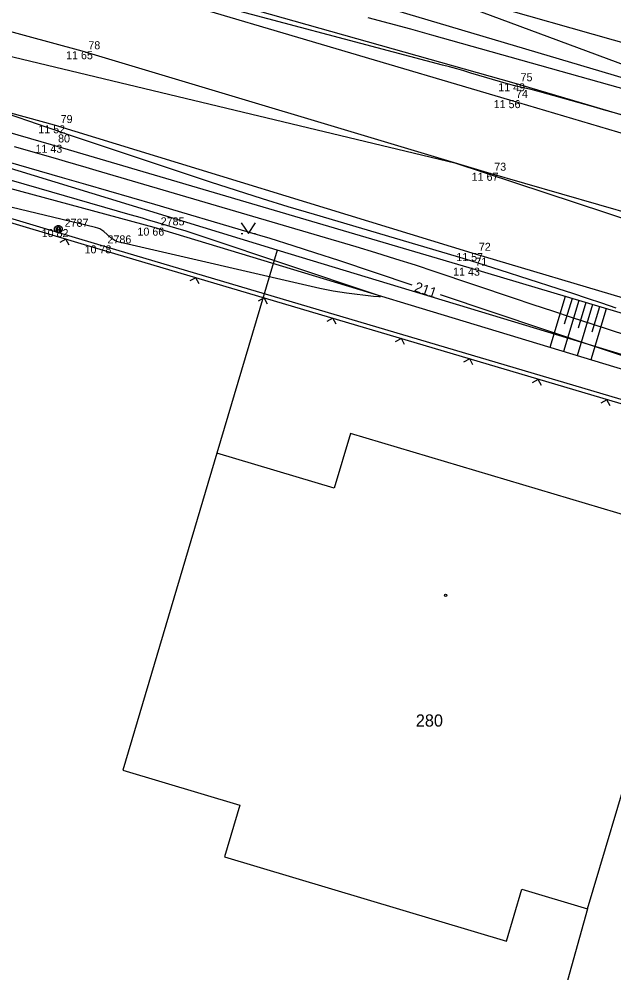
# Model space of a CAD drawing. Extents: x -703403 to -701924, y -1022520 to -1021856.
# Drawn here: x -702096.79 to -702075.98, y -1022315.76 to -1022282.39 of the extents above; entities that cross this region are included whole.
import ezdxf

# ---------------------------------------------------------------- set-up
doc = ezdxf.new("R2010")
doc.units = 0
for name, color, linetype in [('Ex_Contour Labels', 7, 'Continuous'), ('Ex_Major Contours', 7, 'Continuous'), ('Ex_Minor Contours', 7, 'Continuous'), ('Z_body', 7, 'Continuous'), ('Z_body_cisla', 7, 'Continuous'), ('Z_body_vysky_redukovane', 7, 'Continuous'), ('Z_hrany_paty', 7, 'Continuous'), ('Z_katastr_cisla_stavebni', 7, 'Continuous'), ('Z_katastr_hranice', 7, 'Continuous'), ('Z_katastr_znacky_budov', 7, 'Continuous'), ('Z_komunikace', 7, 'Continuous'), ('Z_komunikace_osa', 7, 'Continuous'), ('Z_ploty', 7, 'Continuous'), ('Z_ploty_znacky', 7, 'Continuous'), ('Z_sloupy', 7, 'Continuous'), ('Z_technicke_srafy', 7, 'Continuous'), ('Z_znaky_kultur', 7, 'Continuous')]:
    doc.layers.add(name, color=color, linetype=linetype)

# ---------------------------------------------------------------- blocks, each defined once
blk = doc.blocks.new('POINT_DISPLAY')
blk.add_line((0, 0), (0, 0))
blk = doc.blocks.new('Z601')
for p, q in [((-0.13, 0.03), (-0.1, 0.08)), ((-0.13, -0.03), (-0.13, 0.03)), ((-0.1, 0.08), (-0.08, 0.1)), ((-0.08, 0.1), (-0.03, 0.13)), ((-0.08, 0.05), (-0.08, -0.05)), ((-0.03, 0.13), (0.03, 0.13)), ((-0.03, -0.08), (-0.03, 0.08)), ((-0.03, 0.08), (0.03, 0.08)), ((0.03, 0.13), (0.08, 0.1)), ((0.03, 0.08), (0.03, -0.08)), ((0.08, 0.1), (0.1, 0.08)), ((0.08, -0.05), (0.08, 0.05)), ((0.1, 0.08), (0.13, 0.03)), ((0.13, 0.03), (0.13, -0.03)), ((-0.1, -0.08), (-0.13, -0.03)), ((-0.08, -0.1), (-0.1, -0.08)), ((-0.08, -0.05), (-0.03, -0.08)), ((-0.03, -0.13), (-0.08, -0.1)), ((0.03, -0.13), (-0.03, -0.13)), ((0.03, -0.08), (0.08, -0.05)), ((0.08, -0.1), (0.03, -0.13)), ((0.1, -0.08), (0.08, -0.1)), ((0.13, -0.03), (0.1, -0.08))]:
    blk.add_line(p, q)
blk = doc.blocks.new('Z212')
for p, q in [((-0.17, 0.17), (0, 0)), ((0, 0), (0.17, 0.17))]:
    blk.add_line(p, q)
blk = doc.blocks.new('Z314')
for p, q in [((-0.25, 0.17), (0, -0.2)), ((0, -0.2), (0.25, 0.17)), ((-0.25, -0.2), (-0.2, -0.2)), ((0.2, -0.2), (0.25, -0.2))]:
    blk.add_line(p, q)

msp = doc.modelspace()

# ---------------------------------------------------------------- linework, layer by layer
at = {"layer": 'Ex_Major Contours'}
for points in [[(-702083.047, -1022291.703), (-702085.61, -1022290.843), (-702086.408, -1022290.579), (-702087.209, -1022290.323), (-702088.012, -1022290.075), (-702088.817, -1022289.834), (-702092.042, -1022288.884), (-702092.849, -1022288.647), (-702093.656, -1022288.412), (-702094.463, -1022288.177), (-702095.271, -1022287.944), (-702098.781, -1022286.932)], [(-702074.748, -1022294.487), (-702082.052, -1022292.037)]]:
    msp.add_lwpolyline(points, dxfattribs=at)
at = {"layer": 'Ex_Minor Contours'}
for points in [[(-702075.667, -1022285.76), (-702076.01, -1022285.663), (-702076.353, -1022285.566), (-702076.696, -1022285.468), (-702078.573, -1022284.938), (-702078.664, -1022284.913), (-702078.755, -1022284.889), (-702078.847, -1022284.867), (-702078.939, -1022284.846), (-702079.308, -1022284.765), (-702079.4, -1022284.744), (-702079.492, -1022284.721), (-702079.583, -1022284.697), (-702079.674, -1022284.671), (-702080.984, -1022284.283), (-702081.233, -1022284.21), (-702081.482, -1022284.139), (-702081.732, -1022284.07), (-702081.982, -1022284.002), (-702090.943, -1022281.614)], [(-702084.59, -1022282.335), (-702083.847, -1022282.536), (-702083.105, -1022282.739), (-702082.364, -1022282.946), (-702072.355, -1022285.758), (-702071.976, -1022285.865), (-702071.597, -1022285.972), (-702071.218, -1022286.08), (-702070.839, -1022286.187), (-702069.324, -1022286.618), (-702068.945, -1022286.726), (-702068.565, -1022286.832), (-702068.186, -1022286.937), (-702067.806, -1022287.041), (-702060.683, -1022288.98)], [(-702097.207, -1022285.697), (-702096.124, -1022286.073), (-702095.853, -1022286.167), (-702095.582, -1022286.259), (-702095.31, -1022286.351), (-702095.038, -1022286.442), (-702090.106, -1022288.084), (-702089.202, -1022288.38), (-702088.295, -1022288.669), (-702087.386, -1022288.95), (-702086.474, -1022289.223), (-702082.021, -1022290.533), (-702081.508, -1022290.686), (-702080.997, -1022290.841), (-702080.487, -1022291.001), (-702079.977, -1022291.163), (-702077.941, -1022291.819), (-702077.433, -1022291.984), (-702076.925, -1022292.151), (-702076.418, -1022292.322), (-702075.912, -1022292.495)], [(-702102.565, -1022286.448), (-702092.917, -1022289.228), (-702092.703, -1022289.29), (-702092.49, -1022289.352), (-702092.276, -1022289.414), (-702092.063, -1022289.477), (-702091.209, -1022289.728), (-702090.996, -1022289.792), (-702090.783, -1022289.858), (-702090.571, -1022289.925), (-702090.36, -1022289.995), (-702084.369, -1022292.005), (-702084.201, -1022292.068), (-702084.148, -1022292.104), (-702084.211, -1022292.114), (-702084.39, -1022292.098), (-702085.336, -1022291.98), (-702085.572, -1022291.947), (-702085.806, -1022291.909), (-702086.04, -1022291.864), (-702086.273, -1022291.814), (-702093.296, -1022290.192), (-702093.375, -1022290.169), (-702093.448, -1022290.137), (-702093.517, -1022290.096), (-702093.582, -1022290.046), (-702093.83, -1022289.827), (-702093.895, -1022289.777), (-702093.964, -1022289.736), (-702094.037, -1022289.704), (-702094.115, -1022289.68), (-702097.68, -1022288.839)], [(-702096.967, -1022286.85), (-702095.536, -1022287.262), (-702095.178, -1022287.365), (-702094.821, -1022287.469), (-702094.464, -1022287.573), (-702094.107, -1022287.678), (-702085.015, -1022290.354), (-702084.322, -1022290.562), (-702083.63, -1022290.776), (-702082.941, -1022290.996), (-702082.253, -1022291.223), (-702079.507, -1022292.145), (-702078.82, -1022292.374), (-702078.133, -1022292.603), (-702077.445, -1022292.829), (-702076.757, -1022293.055), (-702070.624, -1022295.059)]]:
    msp.add_lwpolyline(points, dxfattribs=at)
at = {"layer": 'Z_hrany_paty'}
for p, q in [((-702085.99, -1022280.14), (-702069.3, -1022286.36)), ((-702079.47, -1022284.64), (-702093.45, -1022280.69)), ((-702069.3, -1022286.36), (-702086.58, -1022281.21)), ((-702095.66, -1022286.79), (-702108.94, -1022282.99)), ((-702065.63, -1022288.73), (-702079.47, -1022284.64)), ((-702092.07, -1022289.69), (-702105.32, -1022286.09)), ((-702081.05, -1022291.09), (-702095.66, -1022286.79)), ((-702072.14, -1022295.72), (-702092.07, -1022289.69)), ((-702068.18, -1022294.95), (-702081.05, -1022291.09))]:
    msp.add_line(p, q, dxfattribs=at)
at = {"layer": 'Z_katastr_hranice'}
for p, q in [((-702165.12, -1022267.43), (-702081.55, -1022287.42)), ((-702046.47, -1022291.59), (-702114.48, -1022272.11)), ((-702087.76, -1022290.48), (-702110.42, -1022283.53)), ((-702081.55, -1022287.42), (-702015.88, -1022309.1)), ((-702087.76, -1022290.48), (-702089.88, -1022297.58)), ((-702057.09, -1022299.78), (-702087.76, -1022290.48)), ((-702085.2, -1022296.89), (-702085.77, -1022298.8)), ((-702075.33, -1022299.83), (-702085.2, -1022296.89)), ((-702089.88, -1022297.58), (-702093.17, -1022308.67)), ((-702085.77, -1022298.8), (-702089.88, -1022297.58)), ((-702076.91, -1022313.51), (-702073.63, -1022302.5)), ((-702093.17, -1022308.67), (-702089.07, -1022309.89)), ((-702089.07, -1022309.89), (-702089.61, -1022311.7)), ((-702089.61, -1022311.7), (-702079.74, -1022314.64)), ((-702079.74, -1022314.64), (-702079.2, -1022312.83)), ((-702079.2, -1022312.83), (-702076.91, -1022313.51)), ((-702076.91, -1022313.51), (-702085.23, -1022343.5))]:
    msp.add_line(p, q, dxfattribs=at)
at = {"layer": 'Z_katastr_znacky_budov'}
msp.add_circle((-702081.872, -1022302.55), 0.0437, dxfattribs=at)
at = {"layer": 'Z_komunikace'}
for p, q in [((-702079.63, -1022285.23), (-702093.55, -1022281.11)), ((-702095.56, -1022286.11), (-702108.69, -1022282.5)), ((-702065.88, -1022289.32), (-702079.63, -1022285.23)), ((-702080.94, -1022290.58), (-702095.56, -1022286.11)), ((-702068.08, -1022294.41), (-702080.94, -1022290.58))]:
    msp.add_line(p, q, dxfattribs=at)
at = {"layer": 'Z_komunikace_osa'}
for p, q in [((-702094.59, -1022283.52), (-702108.01, -1022279.84)), ((-702080.4, -1022287.77), (-702094.59, -1022283.52)), ((-702067.03, -1022291.64), (-702080.4, -1022287.77))]:
    msp.add_line(p, q, dxfattribs=at)
at = {"layer": 'Z_ploty'}
for p, q in [((-702093.96, -1022290.45), (-702105.84, -1022286.92)), ((-702093.92, -1022290.31), (-702105.8, -1022286.77)), ((-702072.59, -1022296.63), (-702093.92, -1022290.31)), ((-702072.64, -1022296.77), (-702093.96, -1022290.45))]:
    msp.add_line(p, q, dxfattribs=at)
at = {"layer": 'Z_technicke_srafy'}
for p, q in [((-702077.69, -1022292.1), (-702078.23, -1022293.88)), ((-702077.21, -1022292.24), (-702077.75, -1022294.02)), ((-702077.45, -1022292.17), (-702077.72, -1022293.06)), ((-702076.97, -1022292.31), (-702077.24, -1022293.2)), ((-702076.73, -1022292.38), (-702077.27, -1022294.17)), ((-702076.25, -1022292.53), (-702076.79, -1022294.31)), ((-702076.49, -1022292.46), (-702076.76, -1022293.35))]:
    msp.add_line(p, q, dxfattribs=at)

# ---------------------------------------------------------------- block references
at = {"layer": 'Z_body'}
for p in [(-702094.59, -1022283.52), (-702079.47, -1022284.64), (-702079.63, -1022285.23), (-702095.56, -1022286.11), (-702095.66, -1022286.79), (-702080.4, -1022287.77), (-702092.07, -1022289.69), (-702095.42, -1022289.74), (-702093.92, -1022290.31), (-702080.94, -1022290.58), (-702081.05, -1022291.09)]:
    msp.add_blockref('POINT_DISPLAY', p, dxfattribs=at)
at = {"layer": 'Z_ploty_znacky'}
for p, rotation in [((-702095.16, -1022290.09), 163.4), ((-702090.61, -1022291.44), 163.5), ((-702088.22, -1022292.15), 163.5), ((-702085.82, -1022292.86), 163.5), ((-702083.42, -1022293.57), 163.5), ((-702081.03, -1022294.28), 163.5), ((-702078.63, -1022295), 163.5), ((-702076.23, -1022295.71), 163.5)]:
    msp.add_blockref('Z212', p, dxfattribs=dict(at, rotation=rotation))
at = {"layer": 'Z_sloupy'}
msp.add_blockref('Z601', (-702095.42, -1022289.74), dxfattribs=at)
at = {"layer": 'Z_znaky_kultur'}
msp.add_blockref('Z314', (-702088.77, -1022289.69), dxfattribs=at)

# ---------------------------------------------------------------- texts
at = {"layer": 'Ex_Contour Labels'}
msp.add_text('211', height=0.35, rotation=341.4539, dxfattribs=at).set_placement((-702082.992, -1022291.906))
at = {"layer": 'Z_body_cisla'}
for s, p in [('78', (-702094.37, -1022283.45)), ('75', (-702079.25, -1022284.57)), ('74', (-702079.41, -1022285.15)), ('79', (-702095.34, -1022286.03)), ('80', (-702095.43, -1022286.71)), ('73', (-702080.17, -1022287.7)), ('2787', (-702095.2, -1022289.66)), ('2785', (-702091.84, -1022289.61)), ('2786', (-702093.7, -1022290.24)), ('72', (-702080.71, -1022290.5)), ('71', (-702080.83, -1022291.02))]:
    msp.add_text(s, height=0.28, dxfattribs=at).set_placement(p)
at = {"layer": 'Z_body_vysky_redukovane'}
for s, p in [('11 65', (-702095.15, -1022283.8)), ('11 49', (-702080.03, -1022284.92)), ('11 56', (-702080.19, -1022285.51)), ('11 52', (-702096.12, -1022286.39)), ('11 43', (-702096.22, -1022287.07)), ('11 67', (-702080.96, -1022288.05)), ('10 66', (-702092.653, -1022289.97)), ('10 82', (-702096.003, -1022290.02)), ('10 78', (-702094.503, -1022290.59)), ('11 57', (-702081.5, -1022290.86)), ('11 43', (-702081.61, -1022291.37))]:
    msp.add_text(s, height=0.28, dxfattribs=at).set_placement(p)
at = {"layer": 'Z_katastr_cisla_stavebni'}
msp.add_text('280', height=0.425, dxfattribs=at).set_placement((-702082.913, -1022307.14))

doc.saveas('drawing.dxf')
